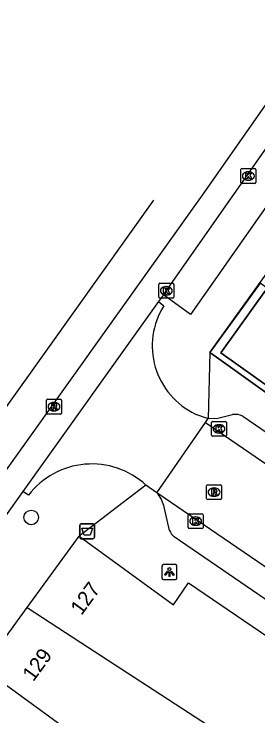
# Model space of a CAD drawing. Extents: x 160356 to 161355, y 381727 to 382845.
# Drawn here: x 160728.52 to 160744.88, y 382495.07 to 382542.14 of the extents above; entities that cross this region are included whole.
import ezdxf

# ---------------------------------------------------------------- set-up
doc = ezdxf.new("R2010")
doc.units = 0
for name, color, linetype in [('IMGEO_Afvalbak', 7, 'Continuous'), ('IMGEO_Boom', 7, 'Continuous'), ('IMGEO_Kolk', 7, 'Continuous'), ('IMGEO_Lichtpunt', 7, 'Continuous'), ('IMGEO_Pand', 7, 'Continuous'), ('IMGEO_Pand_nummerreeks', 7, 'Continuous'), ('IMGEO_Pand_overbouw', 7, 'Continuous'), ('IMGEO_Rijbaan_lokaal_gesloten', 7, 'Continuous'), ('IMGEO_Rijbaan_lokaal_open', 7, 'Continuous'), ('IMGEO_Rioolput', 7, 'Continuous'), ('IMGEO_Voetpad_open', 7, 'Continuous')]:
    doc.layers.add(name, color=color, linetype=linetype)

msp = doc.modelspace()

# ---------------------------------------------------------------- linework, layer by layer
at = {"layer": 'IMGEO_Afvalbak'}
for p, q in [((160732.922, 382507.056), (160732.922, 382507.856)), ((160732.922, 382507.856), (160732.922, 382507.056)), ((160733.022, 382507.956), (160733.812, 382507.956)), ((160733.812, 382507.956), (160733.022, 382507.956)), ((160733.912, 382507.856), (160733.912, 382507.056)), ((160733.912, 382507.056), (160733.912, 382507.856)), ((160733.812, 382506.956), (160733.022, 382506.956)), ((160733.022, 382506.956), (160733.812, 382506.956))]:
    msp.add_line(p, q, dxfattribs=at)
msp.add_lwpolyline([(160733.065, 382507.67), (160733.769, 382507.67), (160733.62, 382507.2), (160733.214, 382507.2), (160733.065, 382507.67)], dxfattribs=at)
for centre, start, end in [((160733.022, 382507.856), 90, 180), ((160733.022, 382507.856), 90, 180), ((160733.812, 382507.856), 0, 90), ((160733.812, 382507.856), 360, 90), ((160733.022, 382507.056), 180, 270), ((160733.022, 382507.056), 180, 270), ((160733.812, 382507.056), 270, 0), ((160733.812, 382507.056), 270, 0)]:
    msp.add_arc(centre, 0.1, start, end, dxfattribs=at)
at = {"layer": 'IMGEO_Boom'}
msp.add_circle((160729.669, 382508.385), 0.489, dxfattribs=at)
at = {"layer": 'IMGEO_Kolk'}
for p, q in [((160743.731, 382530.854), (160743.731, 382531.706)), ((160743.806, 382531.78), (160744.658, 382531.78)), ((160744.732, 382531.706), (160744.732, 382530.854)), ((160744.219, 382531.56), (160744.244, 382531.56)), ((160744.658, 382530.78), (160743.806, 382530.78)), ((160744.242, 382531), (160744.217, 382531)), ((160738.306, 382524.084), (160739.158, 382524.084)), ((160738.231, 382523.158), (160738.231, 382524.01)), ((160738.719, 382523.864), (160738.744, 382523.864)), ((160739.232, 382524.01), (160739.232, 382523.158)), ((160738.742, 382523.304), (160738.717, 382523.304)), ((160739.158, 382523.084), (160738.306, 382523.084)), ((160741.763, 382513.896), (160741.763, 382514.748)), ((160741.838, 382514.822), (160742.69, 382514.822)), ((160742.764, 382514.748), (160742.764, 382513.896)), ((160742.251, 382514.602), (160742.276, 382514.602)), ((160742.69, 382513.822), (160741.838, 382513.822)), ((160742.274, 382514.042), (160742.249, 382514.042)), ((160740.196, 382507.707), (160740.196, 382508.559)), ((160740.271, 382508.633), (160741.123, 382508.633)), ((160741.197, 382508.559), (160741.197, 382507.707)), ((160740.684, 382508.413), (160740.709, 382508.413)), ((160741.123, 382507.633), (160740.271, 382507.633)), ((160740.707, 382507.853), (160740.682, 382507.853))]:
    msp.add_line(p, q, dxfattribs=at)
for points in [[(160743.731, 382530.854), (160743.731, 382531.706)], [(160743.806, 382531.78), (160744.658, 382531.78)], [(160744.732, 382531.706), (160744.732, 382530.854)], [(160744.052, 382531.48), (160744.175, 382531.48), (160744.175, 382531.329), (160744.305, 382531.48), (160744.469, 382531.48), (160744.323, 382531.329), (160744.476, 382531.08), (160744.324, 382531.08), (160744.239, 382531.244), (160744.175, 382531.177), (160744.175, 382531.08), (160744.052, 382531.08), (160744.052, 382531.48)], [(160744.658, 382530.78), (160743.806, 382530.78)], [(160738.306, 382524.084), (160739.158, 382524.084)], [(160738.231, 382523.158), (160738.231, 382524.01)], [(160738.552, 382523.784), (160738.675, 382523.784), (160738.675, 382523.633), (160738.805, 382523.784), (160738.969, 382523.784), (160738.823, 382523.633), (160738.976, 382523.384), (160738.824, 382523.384), (160738.739, 382523.548), (160738.675, 382523.481), (160738.675, 382523.384), (160738.552, 382523.384), (160738.552, 382523.784)], [(160739.232, 382524.01), (160739.232, 382523.158)], [(160739.158, 382523.084), (160738.306, 382523.084)], [(160741.763, 382513.896), (160741.763, 382514.748)], [(160741.838, 382514.822), (160742.69, 382514.822)], [(160742.764, 382514.748), (160742.764, 382513.896)], [(160742.084, 382514.522), (160742.207, 382514.522), (160742.207, 382514.371), (160742.337, 382514.522), (160742.501, 382514.522), (160742.355, 382514.371), (160742.508, 382514.122), (160742.356, 382514.122), (160742.271, 382514.286), (160742.207, 382514.219), (160742.207, 382514.122), (160742.084, 382514.122), (160742.084, 382514.522)], [(160742.69, 382513.822), (160741.838, 382513.822)], [(160740.196, 382507.707), (160740.196, 382508.559)], [(160740.271, 382508.633), (160741.123, 382508.633)], [(160741.197, 382508.559), (160741.197, 382507.707)], [(160740.517, 382508.333), (160740.64, 382508.333), (160740.64, 382508.182), (160740.77, 382508.333), (160740.934, 382508.333), (160740.788, 382508.182), (160740.941, 382507.933), (160740.789, 382507.933), (160740.704, 382508.097), (160740.64, 382508.03), (160740.64, 382507.933), (160740.517, 382507.933), (160740.517, 382508.333)], [(160741.123, 382507.633), (160740.271, 382507.633)]]:
    msp.add_lwpolyline(points, dxfattribs=at)
for centre, start, end in [((160743.808, 382531.704), 91.552, 178.448), ((160743.808, 382531.704), 91.552, 178.448), ((160744.656, 382531.704), 1.552, 88.448), ((160744.656, 382531.704), 1.552, 88.448), ((160743.808, 382530.856), 181.552, 268.448), ((160743.808, 382530.856), 181.552, 268.448), ((160744.656, 382530.856), 271.552, 358.448), ((160744.656, 382530.856), 271.552, 358.448), ((160738.308, 382524.008), 91.552, 178.448), ((160738.308, 382524.008), 91.552, 178.448), ((160739.156, 382524.008), 1.552, 88.448), ((160739.156, 382524.008), 1.552, 88.448), ((160738.308, 382523.16), 181.552, 268.448), ((160738.308, 382523.16), 181.552, 268.448), ((160739.156, 382523.16), 271.552, 358.448), ((160739.156, 382523.16), 271.552, 358.448), ((160741.84, 382514.746), 91.552, 178.448), ((160741.84, 382514.746), 91.552, 178.448), ((160742.688, 382514.746), 1.552, 88.448), ((160742.688, 382514.746), 1.552, 88.448), ((160741.84, 382513.898), 181.552, 268.448), ((160741.84, 382513.898), 181.552, 268.448), ((160742.688, 382513.898), 271.552, 358.448), ((160742.688, 382513.898), 271.552, 358.448), ((160740.273, 382508.557), 91.552, 178.448), ((160740.273, 382508.557), 91.552, 178.448), ((160741.121, 382508.557), 1.552, 88.448), ((160741.121, 382508.557), 1.552, 88.448), ((160740.273, 382507.709), 181.552, 268.448), ((160740.273, 382507.709), 181.552, 268.448), ((160741.121, 382507.709), 271.552, 358.448), ((160741.121, 382507.709), 271.552, 358.448)]:
    msp.add_arc(centre, 0.0765, start, end, dxfattribs=at)
for centre, major_axis, ratio, start_param, end_param in [((160744.218, 382531.28), (-0.387, 0.002), 0.722429, 4.712389, 7.853982), ((160744.243, 382531.28), (-0.39, 0.002), 0.717154, 1.570796, 4.712389), ((160738.718, 382523.584), (-0.387, 0.002), 0.722429, 4.712389, 7.853982), ((160738.743, 382523.584), (-0.39, 0.002), 0.717154, 1.570796, 4.712389), ((160742.25, 382514.322), (-0.387, 0.002), 0.722429, 4.712389, 7.853982), ((160742.275, 382514.322), (-0.39, 0.002), 0.717154, 1.570796, 4.712389), ((160740.683, 382508.133), (-0.387, 0.002), 0.722429, 4.712389, 7.853982), ((160740.708, 382508.133), (-0.39, 0.002), 0.717154, 1.570796, 4.712389)]:
    msp.add_ellipse(centre, major_axis=major_axis, ratio=ratio, start_param=start_param, end_param=end_param, dxfattribs=at)
at = {"layer": 'IMGEO_Lichtpunt'}
for p, q in [((160739.339, 382505.218), (160738.531, 382505.218)), ((160739.339, 382505.218), (160738.531, 382505.218)), ((160738.437, 382505.123), (160738.437, 382504.316)), ((160738.437, 382505.123), (160738.437, 382504.316)), ((160739.433, 382504.316), (160739.433, 382505.123)), ((160739.433, 382504.316), (160739.433, 382505.123)), ((160738.531, 382504.222), (160739.339, 382504.222)), ((160738.531, 382504.222), (160739.339, 382504.222))]:
    msp.add_line(p, q, dxfattribs=at)
for points in [[(160738.811, 382504.787), (160738.85, 382504.759), (160738.662, 382504.497), (160738.624, 382504.524), (160738.811, 382504.787)], [(160739.023, 382504.759), (160739.061, 382504.786), (160739.248, 382504.524), (160739.209, 382504.496), (160739.023, 382504.759)], [(160738.913, 382504.739), (160738.96, 382504.739), (160738.96, 382504.417), (160738.913, 382504.417), (160738.913, 382504.739)]]:
    msp.add_lwpolyline(points, dxfattribs=at)
msp.add_circle((160738.936, 382504.921), 0.0994, dxfattribs=at)
for centre, start, end in [((160738.531, 382505.123), 90, 180), ((160738.531, 382505.123), 90, 180), ((160739.339, 382505.123), 0, 90), ((160739.339, 382505.123), 0, 90), ((160738.531, 382504.316), 180, 270), ((160738.531, 382504.316), 180, 270), ((160739.339, 382504.316), 270, 0), ((160739.339, 382504.316), 270, 360)]:
    msp.add_arc(centre, 0.0946, start, end, dxfattribs=at)
at = {"layer": 'IMGEO_Pand'}
for points in [[(160745.489, 382523.766), (160742.397, 382519.427), (160751.682, 382512.804)], [(160729.405, 382502.344), (160732.882, 382507.128)], [(160732.882, 382507.128), (160739.216, 382502.525), (160740.222, 382504.001), (160746.093, 382500), (160760.712, 382490.037)], [(160726.425, 382498.244), (160727.701, 382500), (160729.405, 382502.344)], [(160729.405, 382502.344), (160733.007, 382500), (160757.725, 382483.915)], [(160741.425, 382488.937), (160738.352, 382490.489), (160734.471, 382492.397), (160726.425, 382498.244)]]:
    msp.add_lwpolyline(points, dxfattribs=at)
at = {"layer": 'IMGEO_Pand_overbouw'}
msp.add_lwpolyline([(160745.489, 382523.766), (160745.02, 382524.101), (160741.658, 382519.438), (160742.091, 382519.129), (160750.981, 382512.783), (160751.424, 382512.467), (160751.682, 382512.804), (160742.397, 382519.427)], close=True, dxfattribs=at)
at = {"layer": 'IMGEO_Rijbaan_lokaal_gesloten'}
for points in [[(160690.494, 382459.018), (160691.804, 382460.856), (160741.274, 382530.158), (160766.403, 382566.076), (160767.839, 382565.099)], [(160738.535, 382523.308), (160752.364, 382543.029)], [(160737.875, 382529.651), (160689.911, 382462.447), (160688.505, 382460.429)], [(160738.535, 382523.308), (160738.21, 382522.853)], [(160729.116, 382510.121), (160714.615, 382489.823)]]:
    msp.add_lwpolyline(points, dxfattribs=at)
at = {"layer": 'IMGEO_Rijbaan_lokaal_open'}
for points in [[(160738.21, 382522.853), (160729.116, 382510.121)], [(160738.21, 382522.853), (160738.563, 382522.582)], [(160740.693, 382515.316), (160741.533, 382515.013)], [(160738.095, 382510.025), (160741.347, 382514.743)], [(160741.347, 382514.743), (160741.533, 382515.013)], [(160741.347, 382514.743), (160747.24, 382510.736), (160749.942, 382508.89)], [(160738.095, 382510.025), (160737.362, 382510.551)], [(160729.479, 382509.87), (160729.116, 382510.121)], [(160755.799, 382498.029), (160753.827, 382499.289), (160738.095, 382510.025)]]:
    msp.add_lwpolyline(points, dxfattribs=at)
for centre, radius, start, end in [((160742.829, 382519.887), 5.046, 147.7189, 244.9577), ((160733.732, 382506.607), 5.361, 47.3742, 142.5007)]:
    msp.add_arc(centre, radius, start, end, dxfattribs=at)
at = {"layer": 'IMGEO_Rioolput'}
for p, q in [((160730.697, 382515.385), (160730.697, 382516.237)), ((160730.772, 382516.311), (160731.624, 382516.311)), ((160731.185, 382516.091), (160731.21, 382516.091)), ((160731.698, 382516.237), (160731.698, 382515.385)), ((160731.624, 382515.311), (160730.772, 382515.311)), ((160731.208, 382515.531), (160731.183, 382515.531)), ((160741.433, 382509.653), (160741.433, 382510.505)), ((160741.508, 382510.579), (160742.36, 382510.579)), ((160742.434, 382510.505), (160742.434, 382509.653)), ((160741.921, 382510.359), (160741.946, 382510.359)), ((160742.36, 382509.579), (160741.508, 382509.579)), ((160741.944, 382509.799), (160741.919, 382509.799))]:
    msp.add_line(p, q, dxfattribs=at)
for points in [[(160730.697, 382515.385), (160730.697, 382516.237)], [(160730.772, 382516.311), (160731.624, 382516.311)], [(160731.698, 382516.237), (160731.698, 382515.385)], [(160731.286, 382516.009), (160731.034, 382516.011), (160731.034, 382515.611)], [(160731.034, 382515.611), (160731.158, 382515.611), (160731.158, 382515.773), (160731.169, 382515.773)], [(160731.212, 382515.93), (160731.158, 382515.93), (160731.158, 382515.849)], [(160731.158, 382515.849), (160731.21, 382515.849)], [(160731.216, 382515.744), (160731.287, 382515.611), (160731.427, 382515.611), (160731.362, 382515.737)], [(160731.624, 382515.311), (160730.772, 382515.311)], [(160741.433, 382509.653), (160741.433, 382510.505)], [(160741.508, 382510.579), (160742.36, 382510.579)], [(160742.434, 382510.505), (160742.434, 382509.653)], [(160742.022, 382510.277), (160741.77, 382510.279), (160741.77, 382509.879)], [(160741.77, 382509.879), (160741.894, 382509.879), (160741.894, 382510.041), (160741.905, 382510.041)], [(160741.948, 382510.198), (160741.894, 382510.198), (160741.894, 382510.117)], [(160741.894, 382510.117), (160741.946, 382510.117)], [(160741.952, 382510.012), (160742.023, 382509.879), (160742.163, 382509.879), (160742.098, 382510.005)], [(160742.36, 382509.579), (160741.508, 382509.579)]]:
    msp.add_lwpolyline(points, dxfattribs=at)
for centre, radius, start, end in [((160730.774, 382516.235), 0.0765, 91.552, 178.448), ((160730.774, 382516.235), 0.0765, 91.552, 178.448), ((160731.622, 382516.235), 0.0765, 1.552, 88.448), ((160731.622, 382516.235), 0.0765, 1.552, 88.448), ((160731.168, 382515.72), 0.0533, 26.0293, 88.6989), ((160731.194, 382516.038), 0.19, 274.7715, 282.9687), ((160731.218, 382515.834), 0.0964, 77.0061, 93.1865), ((160731.232, 382515.891), 0.0378, 276.6634, 79.6772), ((160731.285, 382515.899), 0.109, 350.3612, 89.416), ((160731.283, 382515.899), 0.112, 277.5842, 350.9817), ((160731.267, 382515.684), 0.108, 29.5134, 73.7905), ((160730.774, 382515.387), 0.0765, 181.552, 268.448), ((160730.774, 382515.387), 0.0765, 181.552, 268.448), ((160731.622, 382515.387), 0.0765, 271.552, 358.448), ((160731.622, 382515.387), 0.0765, 271.552, 358.448), ((160741.51, 382510.503), 0.0765, 91.552, 178.448), ((160741.51, 382510.503), 0.0765, 91.552, 178.448), ((160742.358, 382510.503), 0.0765, 1.552, 88.448), ((160742.358, 382510.503), 0.0765, 1.552, 88.448), ((160741.904, 382509.988), 0.0533, 26.0293, 88.6989), ((160741.93, 382510.306), 0.19, 274.7715, 282.9687), ((160741.954, 382510.102), 0.0964, 77.0061, 93.1865), ((160741.968, 382510.159), 0.0378, 276.6634, 79.6772), ((160742.021, 382510.167), 0.109, 350.3612, 89.416), ((160742.019, 382510.167), 0.112, 277.5842, 350.9817), ((160742.003, 382509.952), 0.108, 29.5134, 73.7905), ((160741.51, 382509.655), 0.0765, 181.552, 268.448), ((160741.51, 382509.655), 0.0765, 181.552, 268.448), ((160742.358, 382509.655), 0.0765, 271.552, 358.448), ((160742.358, 382509.655), 0.0765, 271.552, 358.448)]:
    msp.add_arc(centre, radius, start, end, dxfattribs=at)
for centre, major_axis, ratio, start_param, end_param in [((160731.184, 382515.811), (-0.387, 0.002), 0.722429, 4.712389, 7.853982), ((160731.209, 382515.811), (-0.39, 0.002), 0.717154, 1.570796, 4.712389), ((160741.92, 382510.079), (-0.387, 0.002), 0.722429, 4.712389, 7.853982), ((160741.945, 382510.079), (-0.39, 0.002), 0.717154, 1.570796, 4.712389)]:
    msp.add_ellipse(centre, major_axis=major_axis, ratio=ratio, start_param=start_param, end_param=end_param, dxfattribs=at)
at = {"layer": 'IMGEO_Voetpad_open'}
for points in [[(160752.364, 382543.029), (160754.234, 382541.776), (160740.361, 382521.992), (160738.535, 382523.308)], [(160741.658, 382519.438), (160747.956, 382528.204), (160753.895, 382536.513), (160756.839, 382540.667), (160757.626, 382541.777)], [(160741.658, 382519.438), (160741.533, 382515.013)], [(160751.682, 382512.804), (160751.424, 382512.467), (160750.981, 382512.783), (160742.091, 382519.129), (160741.658, 382519.438)], [(160741.533, 382515.013), (160742.192, 382515.034), (160743.172, 382515.282)], [(160743.856, 382515.169), (160748.826, 382511.781)], [(160737.362, 382510.551), (160732.882, 382507.128)], [(160738.951, 382507.509), (160738.561, 382509.18)], [(160752.592, 382497.948), (160739.258, 382507.076)]]:
    msp.add_lwpolyline(points, dxfattribs=at)
for centre, radius, start, end in [((160743.342, 382514.183), 1.112, 62.4497, 98.7887), ((160736.545, 382508.619), 2.093, 15.5469, 42.2047), ((160739.791, 382507.779), 0.882, 197.8329, 232.8409)]:
    msp.add_arc(centre, radius, start, end, dxfattribs=at)

# ---------------------------------------------------------------- texts
at = {"layer": 'IMGEO_Pand_nummerreeks'}
for s, rotation, p in [('127', 53.9904, (160733.04, 382501.766)), ('129', 53.9898, (160729.812, 382497.324))]:
    msp.add_text(s, height=1, rotation=rotation, dxfattribs=at).set_placement(p)

doc.saveas('drawing.dxf')
